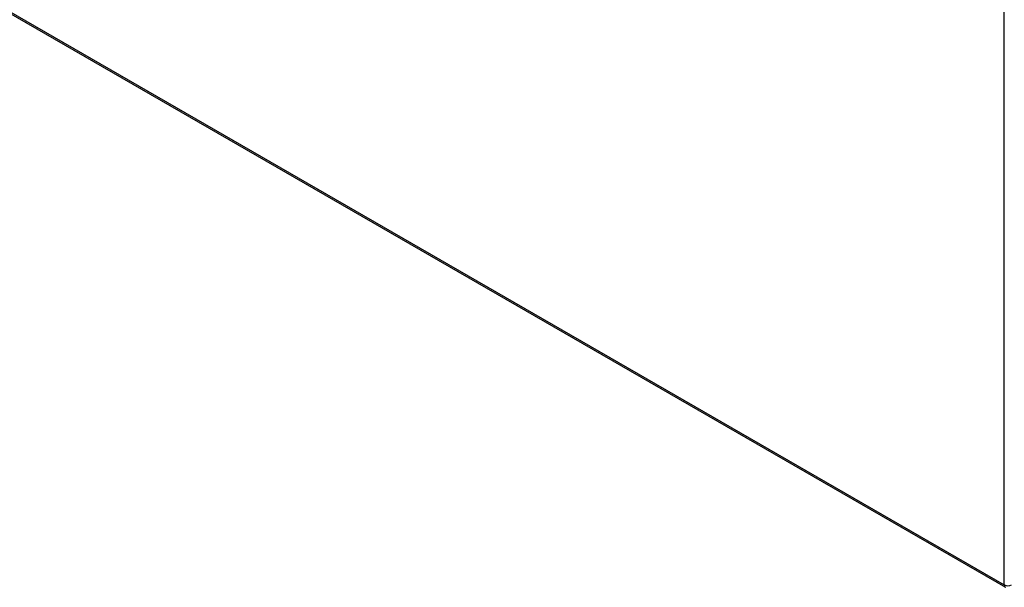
# Model space of a CAD drawing. Header units: inches. Extents: x 15 to 513, y 46 to 241.
# Tile 286 of 397: x 455 to 474, y 189 to 200. Entities that reach past the tile are written whole.
import ezdxf

# ---------------------------------------------------------------- set-up
doc = ezdxf.new("R2010")
doc.units = ezdxf.units.IN
doc.header["$MEASUREMENT"] = 0
doc.layers.add('Visible Edges(ANSI)', color=7, linetype='Continuous', lineweight=25)
doc.layers.add('Visible Tangent Edges(ANSI)', color=7, linetype='Continuous', lineweight=25)

msp = doc.modelspace()

# ---------------------------------------------------------------- linework, layer by layer
at = {"layer": 'Visible Edges(ANSI)'}
msp.add_line((435.636, 211.161), (473.54, 189.333), dxfattribs=at)
at = {"layer": 'Visible Tangent Edges(ANSI)'}
for p, q in [((473.519, 189.379), (473.519, 215.311)), ((435.615, 211.206), (473.519, 189.379))]:
    msp.add_line(p, q, dxfattribs=at)
for major_axis, ratio, start_param, end_param in [((-0.0494, -0.0858), 0.578093, 5.495853, 6.283185), ((0.099, 0), 0.575862, 3.926991, 5.497787)]:
    msp.add_ellipse((473.59, 189.419), major_axis=major_axis, ratio=ratio, start_param=start_param, end_param=end_param, dxfattribs=at)

doc.saveas('drawing.dxf')
